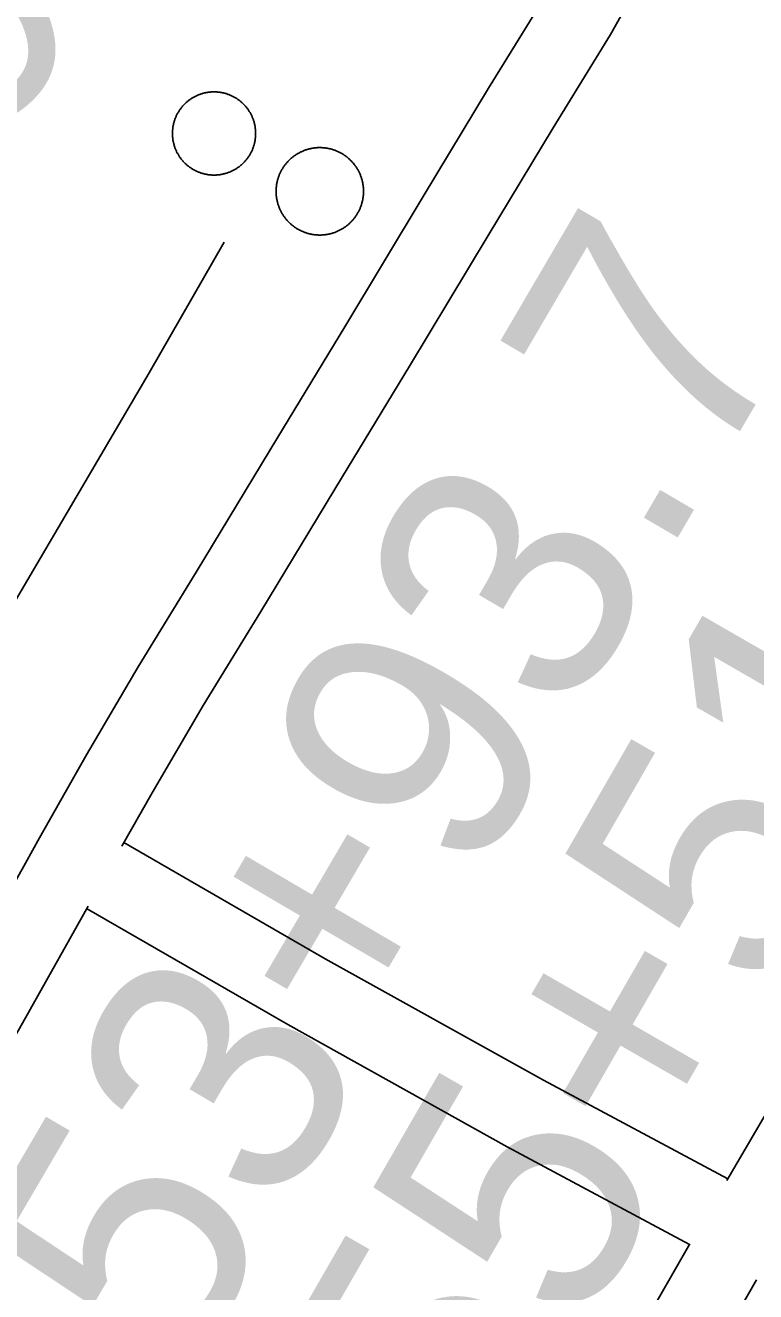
# Model space of a CAD drawing. Extents: x 3568792 to 3606828, y 529143 to 554785.
# Drawn here: x 3575823 to 3576112, y 543898 to 544399 of the extents above; entities that cross this region are included whole.
import ezdxf

# ---------------------------------------------------------------- set-up
doc = ezdxf.new("R2010")
doc.units = 0
for name, color, linetype in [('V-DOMW-TANK', 7, 'Continuous'), ('V-ROAD-CNTR', 7, 'Continuous'), ('V-SURV-IDEN', 7, 'Continuous'), ('V-UTIL-LINE', 7, 'Continuous')]:
    doc.layers.add(name, color=color, linetype=linetype)

msp = doc.modelspace()

# ---------------------------------------------------------------- linework, layer by layer
at = {"layer": 'V-DOMW-TANK'}
for points in [[(3575881.56, 544361.29), (3575881.64, 544361.57), (3575881.73, 544361.84), (3575881.83, 544362.11), (3575881.93, 544362.38), (3575882.03, 544362.65), (3575882.14, 544362.91), (3575882.26, 544363.18), (3575882.38, 544363.44), (3575882.5, 544363.7), (3575882.63, 544363.95), (3575882.76, 544364.21), (3575882.9, 544364.46), (3575883.04, 544364.71), (3575883.18, 544364.96), (3575883.33, 544365.21), (3575883.49, 544365.45), (3575883.65, 544365.69), (3575883.81, 544365.93), (3575883.98, 544366.16), (3575884.15, 544366.39), (3575884.32, 544366.62), (3575884.5, 544366.84), (3575884.69, 544367.07), (3575884.87, 544367.29), (3575885.06, 544367.5), (3575885.25, 544367.71), (3575885.45, 544367.92), (3575885.65, 544368.13), (3575885.86, 544368.33), (3575886.07, 544368.53), (3575886.28, 544368.72), (3575886.5, 544368.91), (3575886.71, 544369.1), (3575886.94, 544369.28), (3575887.16, 544369.46), (3575887.39, 544369.64), (3575887.62, 544369.81), (3575887.85, 544369.98), (3575888.09, 544370.14), (3575888.33, 544370.3), (3575888.57, 544370.45), (3575888.81, 544370.6), (3575889.06, 544370.75), (3575889.31, 544370.89), (3575889.57, 544371.03), (3575889.82, 544371.16), (3575890.08, 544371.29), (3575890.34, 544371.42), (3575890.6, 544371.53), (3575890.86, 544371.65), (3575891.13, 544371.76), (3575891.4, 544371.86), (3575891.67, 544371.96), (3575891.94, 544372.06), (3575892.21, 544372.15), (3575892.48, 544372.24), (3575892.76, 544372.32), (3575893.04, 544372.4), (3575893.31, 544372.47), (3575893.6, 544372.54), (3575893.88, 544372.6), (3575894.16, 544372.66), (3575894.44, 544372.71), (3575894.72, 544372.76), (3575895.01, 544372.8), (3575895.29, 544372.84), (3575895.58, 544372.87), (3575895.87, 544372.9), (3575896.15, 544372.92), (3575896.44, 544372.94), (3575896.73, 544372.95), (3575897.01, 544372.96), (3575897.3, 544372.96), (3575897.59, 544372.96), (3575897.88, 544372.95), (3575898.16, 544372.94), (3575898.45, 544372.93), (3575898.74, 544372.9), (3575899.02, 544372.87), (3575899.31, 544372.84), (3575899.59, 544372.81), (3575899.88, 544372.76), (3575900.16, 544372.72), (3575900.44, 544372.67), (3575900.73, 544372.61), (3575901.01, 544372.55), (3575901.29, 544372.48), (3575901.57, 544372.41), (3575901.84, 544372.33), (3575902.12, 544372.25), (3575902.39, 544372.16), (3575902.67, 544372.07), (3575902.94, 544371.97), (3575903.21, 544371.88), (3575903.48, 544371.77), (3575903.74, 544371.66), (3575904, 544371.55), (3575904.27, 544371.43), (3575904.53, 544371.3), (3575904.79, 544371.17)], [(3575904.79, 544371.17), (3575905.04, 544371.04), (3575905.29, 544370.91), (3575905.54, 544370.77), (3575905.79, 544370.62), (3575906.04, 544370.47), (3575906.28, 544370.31), (3575906.52, 544370.16), (3575906.75, 544369.99), (3575906.99, 544369.83), (3575907.22, 544369.66), (3575907.45, 544369.48), (3575907.67, 544369.3), (3575907.9, 544369.12), (3575908.11, 544368.93), (3575908.33, 544368.74), (3575908.54, 544368.55), (3575908.75, 544368.35), (3575908.96, 544368.15), (3575909.16, 544367.95), (3575909.36, 544367.74), (3575909.55, 544367.52), (3575909.74, 544367.31), (3575909.93, 544367.09), (3575910.11, 544366.87), (3575910.29, 544366.64), (3575910.46, 544366.42), (3575910.64, 544366.18), (3575910.81, 544365.95), (3575910.97, 544365.71), (3575911.13, 544365.47), (3575911.28, 544365.23), (3575911.43, 544364.98), (3575911.58, 544364.74), (3575911.72, 544364.49), (3575911.86, 544364.24), (3575911.99, 544363.98), (3575912.12, 544363.72), (3575912.24, 544363.46), (3575912.36, 544363.2), (3575912.48, 544362.94), (3575912.59, 544362.67), (3575912.69, 544362.41), (3575912.79, 544362.14), (3575912.89, 544361.87), (3575912.98, 544361.59), (3575913.07, 544361.32), (3575913.15, 544361.04), (3575913.23, 544360.77), (3575913.3, 544360.49), (3575913.37, 544360.21), (3575913.43, 544359.93), (3575913.49, 544359.65), (3575913.54, 544359.36), (3575913.59, 544359.08), (3575913.63, 544358.79), (3575913.67, 544358.51), (3575913.7, 544358.22), (3575913.73, 544357.94), (3575913.75, 544357.65), (3575913.77, 544357.36)], [(3575895.32, 544340.13), (3575895.04, 544340.17), (3575894.75, 544340.21), (3575894.47, 544340.26), (3575894.19, 544340.31), (3575893.9, 544340.37), (3575893.62, 544340.43), (3575893.34, 544340.49), (3575893.06, 544340.57), (3575892.79, 544340.65), (3575892.51, 544340.73), (3575892.24, 544340.81), (3575891.96, 544340.9), (3575891.69, 544341), (3575891.42, 544341.1), (3575891.15, 544341.2), (3575890.89, 544341.32), (3575890.63, 544341.43), (3575890.36, 544341.55), (3575890.11, 544341.67), (3575889.85, 544341.8), (3575889.59, 544341.93), (3575889.34, 544342.07), (3575889.09, 544342.21), (3575888.84, 544342.36), (3575888.6, 544342.51), (3575888.35, 544342.66), (3575888.11, 544342.82), (3575887.88, 544342.98), (3575887.64, 544343.15), (3575887.41, 544343.32), (3575887.18, 544343.49), (3575886.96, 544343.67), (3575886.73, 544343.86), (3575886.52, 544344.04), (3575886.3, 544344.23), (3575886.09, 544344.43), (3575885.88, 544344.62), (3575885.67, 544344.83), (3575885.47, 544345.03), (3575885.27, 544345.24), (3575885.08, 544345.45), (3575884.89, 544345.67), (3575884.7, 544345.89), (3575884.52, 544346.11), (3575884.34, 544346.33), (3575884.16, 544346.56), (3575883.99, 544346.79), (3575883.83, 544347.02), (3575883.66, 544347.26), (3575883.5, 544347.5), (3575883.35, 544347.74), (3575883.2, 544347.99), (3575883.05, 544348.24), (3575882.91, 544348.49), (3575882.77, 544348.74), (3575882.64, 544348.99), (3575882.51, 544349.25), (3575882.39, 544349.51), (3575882.27, 544349.77), (3575882.15, 544350.04), (3575882.04, 544350.3), (3575881.94, 544350.57), (3575881.84, 544350.84), (3575881.74, 544351.11), (3575881.65, 544351.38), (3575881.56, 544351.66), (3575881.48, 544351.93), (3575881.41, 544352.21), (3575881.33, 544352.49), (3575881.26, 544352.77), (3575881.2, 544353.05), (3575881.14, 544353.33), (3575881.09, 544353.61), (3575881.04, 544353.9), (3575881, 544354.18), (3575880.96, 544354.46), (3575880.93, 544354.75), (3575880.9, 544355.04), (3575880.88, 544355.32), (3575880.86, 544355.61), (3575880.85, 544355.9), (3575880.84, 544356.19), (3575880.84, 544356.48), (3575880.84, 544356.76), (3575880.85, 544357.05), (3575880.86, 544357.34), (3575880.88, 544357.62), (3575880.9, 544357.91), (3575880.93, 544358.2), (3575880.96, 544358.48), (3575881, 544358.77), (3575881.04, 544359.05), (3575881.09, 544359.33), (3575881.14, 544359.62), (3575881.2, 544359.9), (3575881.25, 544360.18), (3575881.32, 544360.46), (3575881.4, 544360.74), (3575881.47, 544361.02), (3575881.56, 544361.29)], [(3575913.77, 544357.36), (3575913.78, 544357.08), (3575913.79, 544356.79), (3575913.79, 544356.5), (3575913.79, 544356.21), (3575913.78, 544355.93), (3575913.77, 544355.64), (3575913.75, 544355.35), (3575913.73, 544355.07), (3575913.7, 544354.78), (3575913.67, 544354.49), (3575913.63, 544354.21), (3575913.59, 544353.92), (3575913.54, 544353.64), (3575913.49, 544353.36), (3575913.43, 544353.07), (3575913.37, 544352.8), (3575913.31, 544352.52), (3575913.23, 544352.24), (3575913.16, 544351.96), (3575913.08, 544351.68), (3575912.99, 544351.41), (3575912.9, 544351.14), (3575912.8, 544350.87), (3575912.7, 544350.6), (3575912.6, 544350.33), (3575912.49, 544350.06), (3575912.37, 544349.8), (3575912.25, 544349.54), (3575912.13, 544349.28), (3575912, 544349.02), (3575911.87, 544348.77), (3575911.73, 544348.51), (3575911.59, 544348.26), (3575911.45, 544348.01), (3575911.3, 544347.77), (3575911.14, 544347.53), (3575910.98, 544347.29), (3575910.82, 544347.05), (3575910.65, 544346.81), (3575910.48, 544346.58), (3575910.31, 544346.35), (3575910.13, 544346.13), (3575909.95, 544345.91), (3575909.76, 544345.69), (3575909.57, 544345.47), (3575909.38, 544345.26), (3575909.18, 544345.05), (3575908.98, 544344.85), (3575908.77, 544344.65), (3575908.56, 544344.45), (3575908.35, 544344.25), (3575908.14, 544344.06), (3575907.92, 544343.88), (3575907.7, 544343.69), (3575907.47, 544343.51), (3575907.24, 544343.34), (3575907.01, 544343.17), (3575906.78, 544343), (3575906.54, 544342.84), (3575906.3, 544342.68), (3575906.06, 544342.52), (3575905.81, 544342.37), (3575905.57, 544342.23), (3575905.32, 544342.08), (3575905.06, 544341.95), (3575904.81, 544341.81), (3575904.55, 544341.69), (3575904.29, 544341.56), (3575904.03, 544341.44), (3575903.77, 544341.32), (3575903.5, 544341.22), (3575903.23, 544341.11), (3575902.96, 544341.01), (3575902.69, 544340.91), (3575902.42, 544340.82), (3575902.15, 544340.73), (3575901.87, 544340.65), (3575901.6, 544340.57), (3575901.31, 544340.5), (3575901.04, 544340.44), (3575900.75, 544340.37), (3575900.47, 544340.32), (3575900.19, 544340.26), (3575899.91, 544340.21), (3575899.62, 544340.17), (3575899.34, 544340.14), (3575899.05, 544340.1), (3575898.77, 544340.08), (3575898.48, 544340.05), (3575898.19, 544340.04), (3575897.9, 544340.02), (3575897.62, 544340.01), (3575897.33, 544340.01), (3575897.04, 544340.01), (3575896.75, 544340.02), (3575896.47, 544340.03), (3575896.18, 544340.05), (3575895.89, 544340.07), (3575895.61, 544340.1), (3575895.32, 544340.13)], [(3575927.42, 544346.26), (3575927.64, 544346.46), (3575927.87, 544346.66), (3575928.1, 544346.86), (3575928.33, 544347.05), (3575928.57, 544347.24), (3575928.81, 544347.42), (3575929.05, 544347.6), (3575929.3, 544347.78), (3575929.55, 544347.95), (3575929.8, 544348.11), (3575930.06, 544348.28), (3575930.31, 544348.43), (3575930.57, 544348.58), (3575930.84, 544348.73), (3575931.1, 544348.88), (3575931.37, 544349.02), (3575931.64, 544349.15), (3575931.91, 544349.28), (3575932.19, 544349.4), (3575932.47, 544349.53), (3575932.75, 544349.64), (3575933.03, 544349.75), (3575933.31, 544349.86), (3575933.6, 544349.96), (3575933.88, 544350.05), (3575934.17, 544350.14), (3575934.46, 544350.23), (3575934.75, 544350.31), (3575935.04, 544350.38), (3575935.34, 544350.45), (3575935.64, 544350.52), (3575935.93, 544350.58), (3575936.23, 544350.63), (3575936.53, 544350.68), (3575936.83, 544350.72), (3575937.12, 544350.76), (3575937.43, 544350.8), (3575937.73, 544350.83), (3575938.03, 544350.85), (3575938.33, 544350.87), (3575938.63, 544350.88), (3575938.93, 544350.89), (3575939.23, 544350.89), (3575939.54, 544350.89), (3575939.84, 544350.88), (3575940.14, 544350.86), (3575940.44, 544350.85), (3575940.74, 544350.82), (3575941.04, 544350.79), (3575941.34, 544350.76), (3575941.64, 544350.72), (3575941.94, 544350.67), (3575942.24, 544350.62), (3575942.54, 544350.57), (3575942.83, 544350.51), (3575943.13, 544350.44), (3575943.42, 544350.37), (3575943.71, 544350.29), (3575944, 544350.21), (3575944.3, 544350.12), (3575944.58, 544350.04), (3575944.87, 544349.94), (3575945.15, 544349.84), (3575945.44, 544349.73), (3575945.72, 544349.62), (3575946, 544349.5), (3575946.27, 544349.38), (3575946.55, 544349.26), (3575946.82, 544349.13), (3575947.09, 544348.99), (3575947.36, 544348.85), (3575947.62, 544348.71), (3575947.89, 544348.56), (3575948.15, 544348.4), (3575948.4, 544348.24), (3575948.66, 544348.08), (3575948.91, 544347.92), (3575949.16, 544347.74), (3575949.41, 544347.57), (3575949.65, 544347.39), (3575949.89, 544347.2), (3575950.12, 544347.01), (3575950.36, 544346.82), (3575950.59, 544346.62), (3575950.81, 544346.43), (3575951.03, 544346.22), (3575951.25, 544346.01), (3575951.47, 544345.8), (3575951.68, 544345.58), (3575951.89, 544345.36), (3575952.09, 544345.14), (3575952.29, 544344.92), (3575952.49, 544344.69), (3575952.68, 544344.45), (3575952.87, 544344.21), (3575953.05, 544343.97), (3575953.23, 544343.73), (3575953.41, 544343.48), (3575953.58, 544343.24), (3575953.74, 544342.98)], [(3575928.76, 544319.77), (3575928.53, 544319.95), (3575928.29, 544320.14), (3575928.06, 544320.33), (3575927.83, 544320.53), (3575927.6, 544320.73), (3575927.38, 544320.93), (3575927.16, 544321.14), (3575926.95, 544321.35), (3575926.73, 544321.57), (3575926.52, 544321.79), (3575926.32, 544322.01), (3575926.12, 544322.24), (3575925.93, 544322.47), (3575925.73, 544322.7), (3575925.55, 544322.94), (3575925.36, 544323.18), (3575925.18, 544323.42), (3575925.01, 544323.67), (3575924.84, 544323.92), (3575924.67, 544324.17), (3575924.51, 544324.43), (3575924.35, 544324.68), (3575924.2, 544324.95), (3575924.05, 544325.21), (3575923.91, 544325.47), (3575923.77, 544325.74), (3575923.63, 544326.01), (3575923.5, 544326.28), (3575923.38, 544326.56), (3575923.26, 544326.84), (3575923.14, 544327.12), (3575923.04, 544327.4), (3575922.93, 544327.68), (3575922.83, 544327.97), (3575922.73, 544328.25), (3575922.64, 544328.54), (3575922.56, 544328.83), (3575922.48, 544329.12), (3575922.4, 544329.42), (3575922.33, 544329.71), (3575922.27, 544330), (3575922.21, 544330.3), (3575922.15, 544330.6), (3575922.1, 544330.9), (3575922.06, 544331.2), (3575922.02, 544331.49), (3575921.98, 544331.8), (3575921.96, 544332.1), (3575921.93, 544332.4), (3575921.92, 544332.7), (3575921.9, 544333), (3575921.9, 544333.3), (3575921.89, 544333.6), (3575921.9, 544333.91), (3575921.91, 544334.21), (3575921.92, 544334.51), (3575921.94, 544334.81), (3575921.96, 544335.11), (3575921.99, 544335.41), (3575922.03, 544335.71), (3575922.06, 544336.01), (3575922.11, 544336.31), (3575922.16, 544336.61), (3575922.22, 544336.91), (3575922.28, 544337.2), (3575922.34, 544337.5), (3575922.41, 544337.79), (3575922.49, 544338.08), (3575922.57, 544338.38), (3575922.66, 544338.66), (3575922.75, 544338.95), (3575922.85, 544339.24), (3575922.95, 544339.53), (3575923.05, 544339.81), (3575923.16, 544340.09), (3575923.28, 544340.37), (3575923.4, 544340.65), (3575923.53, 544340.92), (3575923.66, 544341.19), (3575923.79, 544341.46), (3575923.93, 544341.73), (3575924.08, 544341.99), (3575924.23, 544342.26), (3575924.38, 544342.52), (3575924.54, 544342.78), (3575924.7, 544343.03), (3575924.87, 544343.28), (3575925.04, 544343.53), (3575925.22, 544343.78), (3575925.4, 544344.02), (3575925.58, 544344.26), (3575925.77, 544344.49), (3575925.96, 544344.72), (3575926.16, 544344.96), (3575926.36, 544345.18), (3575926.56, 544345.4), (3575926.77, 544345.62), (3575926.98, 544345.84), (3575927.2, 544346.05), (3575927.42, 544346.26)], [(3575953.74, 544342.98), (3575953.91, 544342.73), (3575954.06, 544342.47), (3575954.21, 544342.21), (3575954.36, 544341.95), (3575954.51, 544341.68), (3575954.65, 544341.41), (3575954.78, 544341.14), (3575954.91, 544340.87), (3575955.04, 544340.59), (3575955.15, 544340.32), (3575955.27, 544340.04), (3575955.38, 544339.76), (3575955.49, 544339.47), (3575955.59, 544339.19), (3575955.68, 544338.9), (3575955.77, 544338.61), (3575955.86, 544338.32), (3575955.94, 544338.03), (3575956.01, 544337.74), (3575956.08, 544337.44), (3575956.15, 544337.15), (3575956.21, 544336.85), (3575956.26, 544336.56), (3575956.31, 544336.26), (3575956.36, 544335.96), (3575956.4, 544335.66), (3575956.43, 544335.36), (3575956.46, 544335.06), (3575956.48, 544334.76), (3575956.5, 544334.46), (3575956.51, 544334.15), (3575956.52, 544333.85), (3575956.52, 544333.55), (3575956.52, 544333.25), (3575956.51, 544332.94), (3575956.5, 544332.64), (3575956.48, 544332.34), (3575956.45, 544332.04), (3575956.42, 544331.74), (3575956.39, 544331.44), (3575956.35, 544331.14), (3575956.3, 544330.84), (3575956.25, 544330.54), (3575956.2, 544330.24), (3575956.13, 544329.95), (3575956.07, 544329.66), (3575956, 544329.36), (3575955.92, 544329.07), (3575955.84, 544328.78), (3575955.76, 544328.49), (3575955.66, 544328.2), (3575955.57, 544327.91), (3575955.47, 544327.63), (3575955.36, 544327.35), (3575955.25, 544327.07), (3575955.13, 544326.79), (3575955.01, 544326.51), (3575954.89, 544326.23), (3575954.75, 544325.96), (3575954.62, 544325.69)], [(3575954.62, 544325.69), (3575954.48, 544325.42), (3575954.33, 544325.16), (3575954.19, 544324.89), (3575954.03, 544324.64), (3575953.87, 544324.38), (3575953.71, 544324.12), (3575953.54, 544323.87), (3575953.37, 544323.62), (3575953.2, 544323.38), (3575953.02, 544323.14), (3575952.83, 544322.9), (3575952.64, 544322.66), (3575952.45, 544322.43), (3575952.25, 544322.2), (3575952.05, 544321.97), (3575951.85, 544321.75), (3575951.64, 544321.53), (3575951.43, 544321.31), (3575951.22, 544321.1), (3575951, 544320.9), (3575950.77, 544320.69), (3575950.54, 544320.49), (3575950.31, 544320.3), (3575950.08, 544320.1), (3575949.84, 544319.92), (3575949.61, 544319.73), (3575949.36, 544319.55), (3575949.12, 544319.38), (3575948.87, 544319.21), (3575948.61, 544319.04), (3575948.36, 544318.88), (3575948.1, 544318.72), (3575947.84, 544318.57), (3575947.58, 544318.42), (3575947.31, 544318.28), (3575947.04, 544318.14), (3575946.77, 544318), (3575946.5, 544317.87), (3575946.22, 544317.75), (3575945.95, 544317.63), (3575945.67, 544317.51), (3575945.39, 544317.4), (3575945.1, 544317.3), (3575944.82, 544317.2), (3575944.53, 544317.1), (3575944.24, 544317.01), (3575943.95, 544316.93), (3575943.66, 544316.84), (3575943.37, 544316.77), (3575943.08, 544316.7), (3575942.78, 544316.64), (3575942.48, 544316.58), (3575942.19, 544316.52), (3575941.89, 544316.47), (3575941.59, 544316.43), (3575941.29, 544316.39), (3575940.99, 544316.36), (3575940.69, 544316.33), (3575940.39, 544316.3), (3575940.08, 544316.29), (3575939.78, 544316.27), (3575939.48, 544316.27), (3575939.18, 544316.26), (3575938.88, 544316.27), (3575938.57, 544316.28), (3575938.27, 544316.29), (3575937.97, 544316.31), (3575937.67, 544316.33), (3575937.37, 544316.36), (3575937.07, 544316.39), (3575936.77, 544316.44), (3575936.47, 544316.48), (3575936.17, 544316.53), (3575935.88, 544316.59), (3575935.58, 544316.65), (3575935.29, 544316.71), (3575934.99, 544316.79), (3575934.7, 544316.86), (3575934.41, 544316.94), (3575934.12, 544317.03), (3575933.83, 544317.12), (3575933.54, 544317.22), (3575933.26, 544317.32), (3575932.98, 544317.42), (3575932.7, 544317.54), (3575932.42, 544317.65), (3575932.14, 544317.77), (3575931.86, 544317.9), (3575931.59, 544318.03), (3575931.32, 544318.16), (3575931.05, 544318.3), (3575930.79, 544318.45), (3575930.52, 544318.6), (3575930.27, 544318.75), (3575930.01, 544318.91), (3575929.75, 544319.07), (3575929.5, 544319.24), (3575929.25, 544319.41), (3575929.01, 544319.58), (3575928.76, 544319.77)]]:
    msp.add_lwpolyline(points, dxfattribs=at)
at = {"layer": 'V-ROAD-CNTR'}
for points in [[(3575860.85, 544074.26), (3575872.84, 544095.43), (3575892.99, 544129.91), (3575915.84, 544167.18), (3575948.26, 544220.61), (3575974.78, 544264.36), (3576005.87, 544316.09), (3576031.68, 544358.74), (3576054.4, 544395.67), (3576079.52, 544440.53), (3576101.03, 544482.15), (3576129.21, 544531.39), (3576157.02, 544576.77), (3576182.63, 544621.33)], [(3575559.23, 543599.85), (3575573.99, 543631.39), (3575594.69, 543672.35), (3575619.01, 543719.01), (3575649.29, 543772.74), (3575681.79, 543827.67), (3575710.93, 543875.74), (3575746.86, 543936.04), (3575771.36, 543978.04), (3575794.2, 544016.97), (3575822.58, 544067.57), (3575828.2, 544077.5), (3575846.84, 544110.39), (3575867.25, 544145.32), (3575890.22, 544182.8), (3575922.6, 544236.17), (3575949.1, 544279.86), (3575980.18, 544331.59), (3576006.07, 544374.37), (3576028.52, 544410.87)], [(3576100.41, 543941.87), (3576133.62, 543998.46), (3576170.2, 544060.75), (3576197.94, 544109.7), (3576230.74, 544167.6), (3576261.59, 544218.48), (3576295.23, 544274.78), (3576319.33, 544315.97), (3576347.7, 544366.55), (3576373.21, 544412.29)], [(3575861.64, 544075.66), (3575941.31, 544029.7), (3576027.84, 543981.54), (3576100.79, 543942.52)], [(3575586.4, 543587.13), (3575600.97, 543618.26), (3575621.38, 543658.65), (3575645.39, 543704.71), (3575675.27, 543757.73), (3575707.53, 543812.25), (3575736.65, 543860.29), (3575772.7, 543920.8), (3575797.26, 543962.89), (3575820.22, 544002.04), (3575847.42, 544050.54)], [(3575846.86, 544049.55), (3575926.52, 544003.6), (3576013.47, 543955.21), (3576085.69, 543916.57)], [(3576112.23, 543902.53), (3576099.44, 543880.38), (3576065.14, 543818.36), (3576029.07, 543755.13), (3575996.03, 543699.07), (3575961.06, 543637.71), (3575938.84, 543599.7), (3575915.04, 543557.45), (3575888.48, 543510.18), (3575871.58, 543474.87), (3575869.7, 543471.02), (3575855.28, 543441.55), (3575828.33, 543454.74), (3575842.75, 543484.2), (3575844.57, 543487.93), (3575861.84, 543524.01), (3575888.89, 543572.16), (3575912.82, 543614.63), (3575935.08, 543652.71), (3575970.08, 543714.12), (3576003.12, 543770.18), (3576038.99, 543833.06), (3576073.32, 543895.14), (3576085.8, 543916.76)]]:
    msp.add_lwpolyline(points, dxfattribs=at)
at = {"layer": 'V-UTIL-LINE'}
msp.add_lwpolyline([(3575036.77, 543885.79), (3575200.26, 543928.18), (3575297.62, 543955.94), (3575443.65, 544020.67), (3575518.94, 544090.81), (3575571.52, 544140.67), (3575593.42, 544162.95), (3575608.34, 544155.85), (3575622.98, 544180.47), (3575623.35, 544184.49), (3575718.18, 544133.11), (3575720.26, 544125.1), (3575733.97, 544117.99), (3575748.57, 544148.23), (3575790.95, 544124.51), (3575871.68, 544261.76), (3575901.35, 544313.43)], dxfattribs=at)

# ---------------------------------------------------------------- texts
at = {"layer": 'V-SURV-IDEN'}
for s, rotation, p in [('5349+87.5', 45.4922, (3575644.37, 544187.35)), ('5353+93.7', 59.6436, (3575809.84, 543733.53)), ('5355+51.2', 60.07, (3575930.23, 543686.32))]:
    msp.add_text(s, height=100, rotation=rotation, dxfattribs=at).set_placement(p)

doc.saveas('drawing.dxf')
